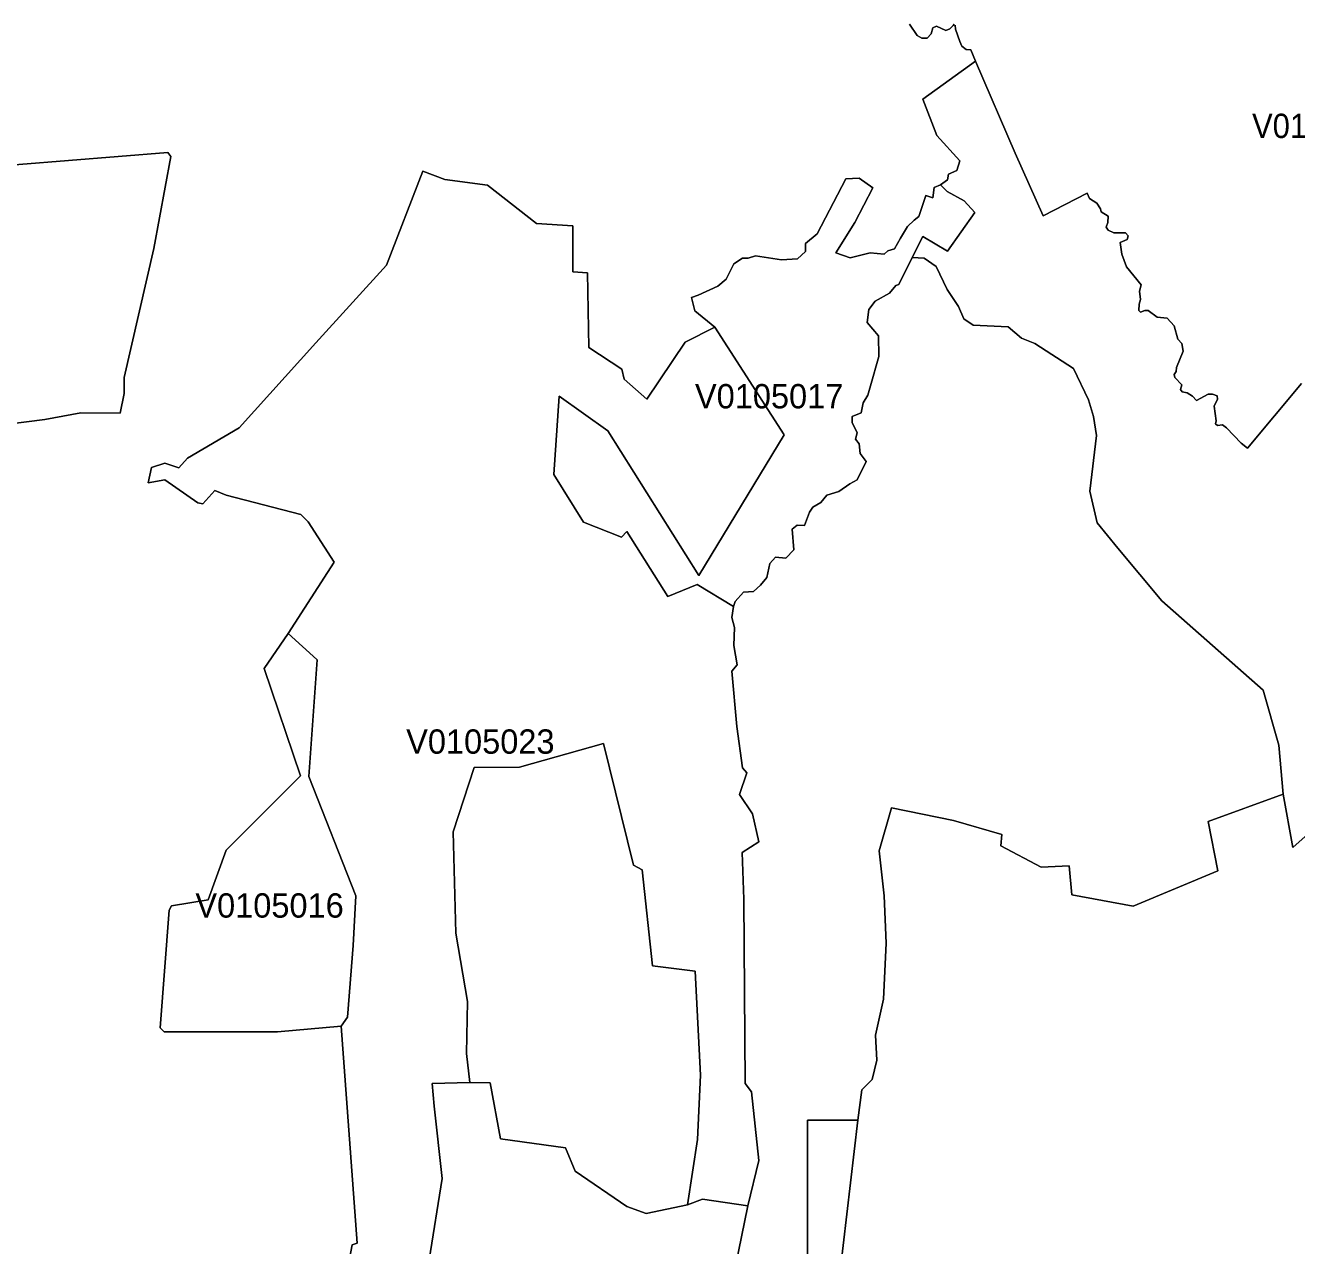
# Model space of a CAD drawing. Extents: x 369010 to 735936, y 6377141 to 6616555.
# Drawn here: x 567996 to 573220, y 6445455 to 6450471 of the extents above; entities that cross this region are included whole.
import ezdxf
from ezdxf.enums import TextEntityAlignment as Align

# ---------------------------------------------------------------- set-up
doc = ezdxf.new("R2010")
doc.units = 0
doc.header["$LTSCALE"] = 40
doc.layers.add('3', color=7, linetype='Continuous', lineweight=13)
doc.layers.add('4', color=7, linetype='Continuous')

msp = doc.modelspace()

# ---------------------------------------------------------------- linework, layer by layer
at = {"layer": '3'}
for points in [[(570829.26, 6449230.39), (570747, 6449297.75), (570732.6, 6449352.53), (570760.08, 6449361.8), (570840.84, 6449399.54), (570875.93, 6449428.33), (570907.21, 6449490.9), (570943.29, 6449514.4), (570965.47, 6449514.4), (570996.75, 6449523.66), (571103.66, 6449506.62), (571168.7, 6449510.59), (571201.31, 6449541.87), (571201.31, 6449574.47), (571248.97, 6449613.7), (571367.47, 6449839.45), (571422.26, 6449843.42), (571478.2, 6449803.04), (571404.22, 6449660.54), (571326.1, 6449535.25), (571384.69, 6449515.56), (571468.1, 6449535.25), (571525.37, 6449529.95), (571539.76, 6449544.35), (571567.07, 6449552.13), (571591.9, 6449596.49), (571620.53, 6449643.49), (571648.34, 6449669.8), (571668.03, 6449685.53), (571696.66, 6449771.59), (571725.29, 6449762.49), (571730.43, 6449804.19), (571756.57, 6449815.94), (571784.88, 6449835.47), (571788.85, 6449858.98), (571823.93, 6449874.53), (571835.69, 6449913.76), (571741.84, 6450018.03), (571684.08, 6450168.14), (571900.4, 6450324.04), (571880.7, 6450370.05), (571862.17, 6450371.05), (571844.79, 6450385.78), (571835.35, 6450404.64), (571817.65, 6450455.78), (571816.98, 6450471.67)], [(571812.35, 6450475.64), (571807.88, 6450470.18), (571795.3, 6450456.28), (571778.26, 6450449.99), (571739.69, 6450468.2), (571724.47, 6450460.25), (571717.52, 6450436.75), (571701.46, 6450418.21), (571679.62, 6450417.88), (571660.25, 6450429.63), (571629.47, 6450475.48)], [(571629.47, 6450475.48), (571660.25, 6450429.63), (571679.62, 6450417.88), (571701.46, 6450418.21), (571717.52, 6450436.75), (571724.47, 6450460.25), (571739.69, 6450468.2), (571778.26, 6450449.99), (571795.3, 6450456.28), (571807.88, 6450470.18), (571812.35, 6450475.64)], [(571816.98, 6450471.67), (571817.65, 6450455.78), (571835.35, 6450404.64), (571844.79, 6450385.78), (571862.17, 6450371.05), (571880.7, 6450370.05), (571900.4, 6450324.04), (572063.25, 6449946.2), (572178.11, 6449688.51), (572359.17, 6449781.35), (572368.28, 6449758.85), (572398.56, 6449740.48), (572414.12, 6449716.15), (572416.6, 6449704.73), (572445.73, 6449686.69), (572443.75, 6449660.7), (572437.95, 6449641.5), (572445.73, 6449628.43), (572469.57, 6449618), (572516.57, 6449618.33), (572528.15, 6449605.59), (572524.35, 6449591.36), (572494.39, 6449578.94), (572502.34, 6449530.28), (572520.38, 6449477.99), (572580.62, 6449404.83), (572574.83, 6449377.86), (572578.14, 6449343.43), (572573.67, 6449325.23), (572572.01, 6449299.08), (572578.14, 6449292.62), (572595.85, 6449298.25), (572610.41, 6449298.74), (572647.32, 6449271.11), (572688.03, 6449266.8), (572716.33, 6449235.85), (572731.56, 6449180.74), (572748.77, 6449163.53), (572753.9, 6449132.08), (572725.77, 6449064.89), (572724.44, 6449047.84), (572716.99, 6449035.92), (572719.97, 6449023.02), (572747.94, 6448993.39), (572742.48, 6448973.86), (572749.43, 6448964.1), (572769.96, 6448960.95), (572791.8, 6448947.21), (572809.01, 6448929.17), (572856.02, 6448954.5), (572874.89, 6448954.66), (572893.09, 6448948.04), (572895.08, 6448934.97), (572881.84, 6448905.84), (572889.28, 6448845.43), (572887.3, 6448833.68), (572895.08, 6448826.23), (572915.43, 6448829.04), (572932.32, 6448817.13), (572991.73, 6448754.07), (573018.05, 6448732.89), (573240.65, 6448999.18)], [(571900.4, 6450324.04), (571684.08, 6450168.14), (571741.84, 6450018.03), (571835.69, 6449913.76), (571823.93, 6449874.53), (571788.85, 6449858.98), (571784.88, 6449835.47), (571756.57, 6449815.94), (571783.88, 6449788.64), (571854.39, 6449749.41), (571897.25, 6449701.09), (571785.21, 6449542.2), (571683.42, 6449603.6), (571640.72, 6449516.22), (571690.04, 6449513.73), (571738.53, 6449479.14), (571784.05, 6449385.3), (571830.89, 6449314.8), (571851.74, 6449265.15), (571890.96, 6449239.16), (572034.13, 6449231.22), (572088.74, 6449185.71), (572143.52, 6449163.53), (572303.73, 6449060.42), (572364.97, 6448931.33), (572385.82, 6448863.47), (572397.74, 6448784.52), (572370.43, 6448556.13), (572400.39, 6448425.71), (572485.12, 6448322.44), (572666.18, 6448105.96), (573082.76, 6447737.71), (573147.64, 6447512.13), (573165.01, 6447311.04), (573204.73, 6447091.58), (573280.37, 6447158.12)], [(572437.95, 6449641.5), (572443.75, 6449660.7), (572445.73, 6449686.69), (572416.6, 6449704.73), (572414.12, 6449716.15), (572398.56, 6449740.48), (572368.28, 6449758.85), (572359.17, 6449781.35), (572178.11, 6449688.51), (572063.25, 6449946.2), (571900.4, 6450324.04)], [(567763.13, 6449883.14), (568580.72, 6449948.68), (568593.63, 6449932.29), (568523.95, 6449553.29), (568401.15, 6449023.18), (568401.15, 6448958.14), (568384.43, 6448877.54), (568223.06, 6448878.03), (568075.43, 6448850.39), (567568, 6448786.68)], [(567568, 6448786.68), (568075.43, 6448850.39), (568223.06, 6448878.03), (568384.43, 6448877.54), (568401.15, 6448958.14), (568401.15, 6449023.18), (568523.95, 6449553.29), (568593.63, 6449932.29), (568580.72, 6449948.68), (567763.13, 6449883.14)], [(569329.46, 6445407.08), (569338.56, 6445457.89), (569359.41, 6445465.84), (569293.88, 6446356.91), (569032.21, 6446333.91), (568565.66, 6446334.07), (568548.78, 6446350.95), (568586.18, 6446834.39), (568595.28, 6446851.27), (568747.05, 6446875.93), (568820.7, 6447081.16), (569126.05, 6447386.18), (568976.94, 6447827.58), (569075.08, 6447971.4), (569264.08, 6448263.85), (569157.17, 6448429.68), (569126.88, 6448460.63), (568820.7, 6448540.24), (568773.7, 6448558.45), (568724.54, 6448503.66), (568703.69, 6448508.96), (568568.14, 6448602.97), (568500.45, 6448589.89), (568513.36, 6448653.78), (568568.14, 6448670.82), (568626.73, 6448652.45), (568662.31, 6448692.5), (568873.66, 6448816.96), (569188.61, 6449166.34), (569479.74, 6449485.76), (569628.52, 6449871.89), (569719.88, 6449836.8), (569895.15, 6449813.46), (570096.07, 6449656.9), (570244.86, 6449646.63), (570244.86, 6449457.46), (570306.26, 6449453.66), (570310.73, 6449147.47), (570446.45, 6449057.44), (570456.87, 6449016.89), (570549.39, 6448934.64), (570706.78, 6449169.16), (570829.26, 6449230.39)], [(569654.84, 6445396.82), (569708.96, 6445730.31), (569675.86, 6446028.39), (569667.91, 6446121.07), (569822, 6446125.21), (569808.92, 6446245.36), (569813.06, 6446458.2), (569764.73, 6446740.05), (569753.98, 6447155.8), (569839.71, 6447420.77), (570026.07, 6447421.1), (570371.14, 6447519.41), (570494.94, 6447018.6), (570530.19, 6447000.39), (570572.72, 6446605.33), (570747.66, 6446583.49), (570770.34, 6446156.32), (570758.09, 6445890.85), (570716.88, 6445623.07), (570778.12, 6445645.74), (570964.47, 6445618.27), (571009.16, 6445804.46), (570979.04, 6446087.14), (570954.21, 6446121.07), (570948.25, 6446878.58), (570941.96, 6447070.4), (571009.82, 6447114.75), (570983.67, 6447229.61), (570931.04, 6447309.06), (570961, 6447399.09), (570942.79, 6447418.79), (570919.95, 6447588.59), (570899.26, 6447815.99), (570920.12, 6447841.98), (570907.54, 6447921.42), (570910.19, 6447995.9), (570898.44, 6448036.28), (570906.22, 6448081.96), (570756.43, 6448172.66), (570635.29, 6448123), (570467.13, 6448389.96), (570444.96, 6448367.78), (570289.05, 6448428.36), (570167.41, 6448624.98), (570189.09, 6448947.05), (570389.84, 6448804.55), (570763.05, 6448209.73), (571114.09, 6448788.17), (570829.26, 6449230.39), (570706.78, 6449169.16), (570549.39, 6448934.64), (570456.87, 6449016.89), (570446.45, 6449057.44), (570310.73, 6449147.47), (570306.26, 6449453.66), (570244.86, 6449457.46), (570244.86, 6449646.63), (570096.07, 6449656.9), (569895.15, 6449813.46), (569719.88, 6449836.8), (569628.52, 6449871.89), (569479.74, 6449485.76), (569188.61, 6449166.34), (568873.66, 6448816.96), (568662.31, 6448692.5), (568626.73, 6448652.45), (568568.14, 6448670.82), (568513.36, 6448653.78), (568500.45, 6448589.89)], [(573240.65, 6448999.18), (573018.05, 6448732.89), (572991.73, 6448754.07), (572932.32, 6448817.13), (572915.43, 6448829.04), (572895.08, 6448826.23), (572887.3, 6448833.68), (572889.28, 6448845.43), (572881.84, 6448905.84), (572895.08, 6448934.97), (572893.09, 6448948.04), (572874.89, 6448954.66), (572856.02, 6448954.5), (572809.01, 6448929.17), (572791.8, 6448947.21), (572769.96, 6448960.95), (572749.43, 6448964.1), (572742.48, 6448973.86), (572747.94, 6448993.39), (572719.97, 6449023.02), (572716.99, 6449035.92), (572724.44, 6449047.84), (572725.77, 6449064.89), (572753.9, 6449132.08), (572748.77, 6449163.53), (572731.56, 6449180.74), (572716.33, 6449235.85), (572688.03, 6449266.8), (572647.32, 6449271.11), (572610.41, 6449298.74), (572595.85, 6449298.25), (572578.14, 6449292.62), (572572.01, 6449299.08), (572573.67, 6449325.23), (572578.14, 6449343.43), (572574.83, 6449377.86), (572580.62, 6449404.83), (572520.38, 6449477.99), (572502.34, 6449530.28), (572494.39, 6449578.94), (572524.35, 6449591.36), (572528.15, 6449605.59), (572516.57, 6449618.33), (572469.57, 6449618), (572445.73, 6449628.43), (572437.95, 6449641.5)], [(571640.72, 6449516.22), (571585.77, 6449405.16), (571573.03, 6449402.02), (571546.88, 6449370.74), (571488.29, 6449336.81), (571462.14, 6449302.72), (571455.69, 6449249.26), (571501.37, 6449194.48), (571503.19, 6449109.41), (571469.43, 6448989.25), (571457.67, 6448951.52), (571438.15, 6448918.75), (571430.37, 6448878.36), (571393.79, 6448863.47), (571393.79, 6448838.64), (571414.64, 6448795.61), (571406.86, 6448769.46), (571422.42, 6448751.09), (571426.39, 6448710.71), (571451.22, 6448678.1), (571414.64, 6448602.3), (571384.52, 6448586.75), (571338.84, 6448555.3), (571289.36, 6448539.74), (571264.53, 6448509.62), (571231.93, 6448490.09), (571217.69, 6448470.56), (571198, 6448415.62), (571168.04, 6448416.94), (571146.69, 6448399.73), (571153.31, 6448314.99), (571120.71, 6448281.06), (571077.68, 6448284.87), (571055.5, 6448258.88), (571042.59, 6448201.45), (571016.94, 6448169.51), (570988.31, 6448143.36), (570946.6, 6448140.71), (570912.67, 6448102.98), (570906.22, 6448081.96), (570898.44, 6448036.28), (570910.19, 6447995.9), (570907.54, 6447921.42), (570920.12, 6447841.98), (570899.26, 6447815.99), (570919.95, 6447588.59), (570942.79, 6447418.79), (570961, 6447399.09), (570931.04, 6447309.06), (570983.67, 6447229.61), (571009.82, 6447114.75), (570941.96, 6447070.4), (570948.25, 6446878.58), (570954.21, 6446121.07), (570979.04, 6446087.14), (571009.16, 6445804.46), (570964.47, 6445618.27), (570913.5, 6445370.67)], [(571890.96, 6449239.16), (571851.74, 6449265.15), (571830.89, 6449314.8), (571784.05, 6449385.3), (571738.53, 6449479.14), (571690.04, 6449513.73), (571640.72, 6449516.22)], [(571209.58, 6445353.63), (571209.58, 6445970.29), (571416.63, 6445970.46), (571433.51, 6446095.75), (571475.71, 6446138.12), (571495.41, 6446217.72), (571488.79, 6446319.51), (571522.39, 6446468.3), (571532.81, 6446698.02), (571525.2, 6446893.31), (571504.35, 6447077.35), (571555.65, 6447253.94), (571810.2, 6447202.31), (572007.98, 6447145.21), (572004.17, 6447098.2), (572170, 6447010.98), (572284.7, 6447016.28), (572296.28, 6446897.45), (572548.84, 6446850.28), (572896.24, 6446995.76), (572856.68, 6447198.66), (573165.01, 6447311.04), (573147.64, 6447512.13), (573082.76, 6447737.71), (572666.18, 6448105.96), (572485.12, 6448322.44), (572400.39, 6448425.71), (572370.43, 6448556.13), (572397.74, 6448784.52), (572385.82, 6448863.47), (572364.97, 6448931.33), (572303.73, 6449060.42), (572143.52, 6449163.53), (572088.74, 6449185.71), (572034.13, 6449231.22), (571890.96, 6449239.16)], [(568500.45, 6448589.89), (568568.14, 6448602.97), (568703.69, 6448508.96), (568724.54, 6448503.66), (568773.7, 6448558.45), (568820.7, 6448540.24), (569126.88, 6448460.63), (569157.17, 6448429.68), (569264.08, 6448263.85), (569075.08, 6447971.4)], [(569075.08, 6447971.4), (569193.58, 6447864.32), (569194.9, 6447863.16), (569160.48, 6447383.37), (569353.13, 6446893.14), (569342.7, 6446688.91), (569318.7, 6446393.49), (569293.88, 6446356.91), (569359.41, 6445465.84), (569338.56, 6445457.89), (569329.46, 6445407.08)], [(573165.01, 6447311.04), (572856.68, 6447198.66), (572896.24, 6446995.76), (572548.84, 6446850.28), (572296.28, 6446897.45), (572284.7, 6447016.28), (572170, 6447010.98), (572004.17, 6447098.2), (572007.98, 6447145.21), (571810.2, 6447202.31), (571555.65, 6447253.94), (571504.35, 6447077.35), (571525.2, 6446893.31), (571532.81, 6446698.02), (571522.39, 6446468.3), (571488.79, 6446319.51), (571495.41, 6446217.72), (571475.71, 6446138.12), (571433.51, 6446095.75), (571416.63, 6445970.46), (571311.37, 6445069.29)], [(573280.37, 6447158.12), (573204.73, 6447091.58), (573165.01, 6447311.04)], [(569822, 6446125.21), (569667.91, 6446121.07), (569675.86, 6446028.39), (569708.96, 6445730.31), (569654.84, 6445396.82)], [(570215.57, 6445857.42), (569948.11, 6445893.67), (569906.07, 6446124.87), (569822, 6446125.21)], [(571311.37, 6445069.29), (571416.63, 6445970.46), (571209.58, 6445970.29), (571209.58, 6445353.63)], [(570913.5, 6445370.67), (570964.47, 6445618.27), (570778.12, 6445645.74), (570716.88, 6445623.07), (570546.24, 6445586.66), (570467.96, 6445615.29), (570254.79, 6445760.93), (570215.57, 6445857.42)]]:
    msp.add_lwpolyline(points, dxfattribs=at)
for points in [[(570829.26, 6449230.39), (571114.09, 6448788.17), (570763.05, 6448209.73), (570389.84, 6448804.55), (570189.09, 6448947.05), (570167.41, 6448624.98), (570289.05, 6448428.36), (570444.96, 6448367.78), (570467.13, 6448389.96), (570635.29, 6448123), (570756.43, 6448172.66), (570906.22, 6448081.96), (570912.67, 6448102.98), (570946.6, 6448140.71), (570988.31, 6448143.36), (571016.94, 6448169.51), (571042.59, 6448201.45), (571055.5, 6448258.88), (571077.68, 6448284.87), (571120.71, 6448281.06), (571153.31, 6448314.99), (571146.69, 6448399.73), (571168.04, 6448416.94), (571198, 6448415.62), (571217.69, 6448470.56), (571231.93, 6448490.09), (571264.53, 6448509.62), (571289.36, 6448539.74), (571338.84, 6448555.3), (571384.52, 6448586.75), (571414.64, 6448602.3), (571451.22, 6448678.1), (571426.39, 6448710.71), (571422.42, 6448751.09), (571406.86, 6448769.46), (571414.64, 6448795.61), (571393.79, 6448838.64), (571393.79, 6448863.47), (571430.37, 6448878.36), (571438.15, 6448918.75), (571457.67, 6448951.52), (571469.43, 6448989.25), (571503.19, 6449109.41), (571501.37, 6449194.48), (571455.69, 6449249.26), (571462.14, 6449302.72), (571488.29, 6449336.81), (571546.88, 6449370.74), (571573.03, 6449402.02), (571585.77, 6449405.16), (571640.72, 6449516.22), (571683.42, 6449603.6), (571785.21, 6449542.2), (571897.25, 6449701.09), (571854.39, 6449749.41), (571783.88, 6449788.64), (571756.57, 6449815.94), (571730.43, 6449804.19), (571725.29, 6449762.49), (571696.66, 6449771.59), (571668.03, 6449685.53), (571648.34, 6449669.8), (571620.53, 6449643.49), (571591.9, 6449596.49), (571567.07, 6449552.13), (571539.76, 6449544.35), (571525.37, 6449529.95), (571468.1, 6449535.25), (571384.69, 6449515.56), (571326.1, 6449535.25), (571404.22, 6449660.54), (571478.2, 6449803.04), (571422.26, 6449843.42), (571367.47, 6449839.45), (571248.97, 6449613.7), (571201.31, 6449574.47), (571201.31, 6449541.87), (571168.7, 6449510.59), (571103.66, 6449506.62), (570996.75, 6449523.66), (570965.47, 6449514.4), (570943.29, 6449514.4), (570907.21, 6449490.9), (570875.93, 6449428.33), (570840.84, 6449399.54), (570760.08, 6449361.8), (570732.6, 6449352.53), (570747, 6449297.75)], [(569075.08, 6447971.4), (568976.94, 6447827.58), (569126.05, 6447386.18), (568820.7, 6447081.16), (568747.05, 6446875.93), (568595.28, 6446851.27), (568586.18, 6446834.39), (568548.78, 6446350.95), (568565.66, 6446334.07), (569032.21, 6446333.91), (569293.88, 6446356.91), (569318.7, 6446393.49), (569342.7, 6446688.91), (569353.13, 6446893.14), (569160.48, 6447383.37), (569194.9, 6447863.16), (569193.58, 6447864.32)], [(569822, 6446125.21), (569906.07, 6446124.87), (569948.11, 6445893.67), (570215.57, 6445857.42), (570254.79, 6445760.93), (570467.96, 6445615.29), (570546.24, 6445586.66), (570716.88, 6445623.07), (570758.09, 6445890.85), (570770.34, 6446156.32), (570747.66, 6446583.49), (570572.72, 6446605.33), (570530.19, 6447000.39), (570494.94, 6447018.6), (570371.14, 6447519.41), (570026.07, 6447421.1), (569839.71, 6447420.77), (569753.98, 6447155.8), (569764.73, 6446740.05), (569813.06, 6446458.2), (569808.92, 6446245.36)]]:
    msp.add_lwpolyline(points, close=True, dxfattribs=at)

# ---------------------------------------------------------------- texts
at = {"layer": '4', "width": 0.95}
msp.add_text('V0192001', height=100, dxfattribs=at).set_placement((573326.66, 6450007.82), align=Align.CENTER)
at = {"layer": '4'}
for s, p in [('V0105017', (571052.21, 6448896.57)), ('V0105023', (569865.3, 6447477.06)), ('V0105016', (568998.91, 6446803.25))]:
    msp.add_text(s, height=100, dxfattribs=at).set_placement(p, align=Align.CENTER)

doc.saveas('drawing.dxf')
